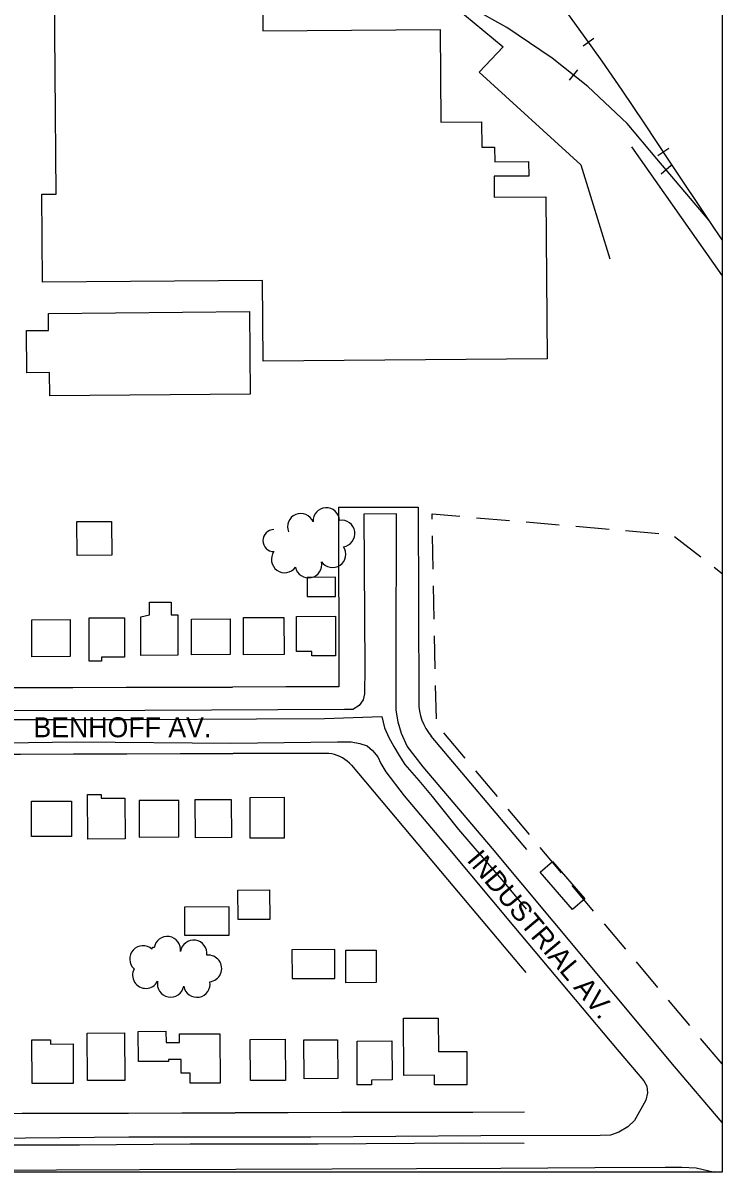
# Model space of a CAD drawing. Extents: x -25029 to 2274964, y -81170 to 687028.
# Drawn here: x 14726 to 15252, y -68749 to -67885 of the extents above; entities that cross this region are included whole.
import ezdxf

# ---------------------------------------------------------------- set-up
doc = ezdxf.new("R2010")
doc.units = 0
for name, color, linetype in [('60', 7, 'Continuous'), ('81911BEA - RW_X_Fee_RW', 7, 'Continuous'), ('BLDG', 7, 'Continuous'), ('GE_X_CL_2000', 7, 'Continuous'), ('RECREATION', 7, 'Continuous'), ('ROAD', 7, 'Continuous'), ('ROAD-NAME', 7, 'Continuous'), ('RR', 7, 'Continuous'), ('TREES', 7, 'Continuous'), ('WALL', 7, 'Continuous')]:
    doc.layers.add(name, color=color, linetype=linetype)

msp = doc.modelspace()

# ---------------------------------------------------------------- linework, layer by layer
at = {"layer": '60'}
msp.add_lwpolyline([(10251.64, -64748.36), (15251.64, -64748.36), (15251.64, -68748.36), (10251.64, -68748.36)], close=True, dxfattribs=at)
at = {"layer": '81911BEA - RW_X_Fee_RW'}
for p, q in [((14963.35, -68248.76), (15023.35, -68248.67)), ((14963.35, -68248.76), (14963.69, -68383.77)), ((15023.35, -68248.67), (15023.69, -68395.08)), ((15104.87, -68506.06), (15033.07, -68420.76)), ((14973.08, -68442.65), (15045.35, -68528.57)), ((15103.17, -68703.43), (15064.44, -68703.54))]:
    msp.add_line(p, q, dxfattribs=at)
for points in [[(13945.33, -68386.12), (14083.94, -68385.78), (14123.64, -68385.68), (14163.64, -68385.59), (14203.64, -68385.49), (14243.65, -68385.39), (14283.65, -68385.29), (14323.65, -68385.2), (14363.65, -68385.1), (14403.66, -68385), (14443.66, -68384.91), (14483.66, -68384.81), (14523.66, -68384.71), (14563.67, -68384.61), (14603.67, -68384.52), (14643.67, -68384.42), (14683.67, -68384.32), (14723.68, -68384.22), (14763.68, -68384.13), (14803.68, -68384.03), (14843.68, -68383.93), (14883.68, -68383.88)], [(14963.69, -68383.77), (14923.69, -68383.84), (14883.68, -68383.88)], [(15023.69, -68395.08), (15023.86, -68398.58), (15024.33, -68402.09), (15025.1, -68405.49), (15026.08, -68408.8), (15027.45, -68412.02), (15029.12, -68415.13), (15031, -68418.05), (15033.07, -68420.76)], [(13946, -68436.13), (14084.21, -68435.79), (14124.21, -68435.69), (14164.21, -68435.59), (14204.22, -68435.5), (14244.22, -68435.4), (14284.22, -68435.3), (14324.22, -68435.2), (14364.22, -68435.11), (14404.23, -68435.01), (14444.23, -68434.91), (14484.23, -68434.82), (14524.23, -68434.72), (14564.24, -68434.62), (14604.24, -68434.52), (14644.24, -68434.43), (14684.24, -68434.33), (14724.25, -68434.23), (14764.25, -68434.13), (14804.25, -68434.04), (14844.25, -68433.94), (14884.25, -68433.84)], [(14953.86, -68433.78), (14924.26, -68433.81), (14884.25, -68433.84)], [(14973.08, -68442.65), (14971.6, -68441.04), (14970.01, -68439.62), (14968.22, -68438.31), (14966.43, -68437.09), (14964.44, -68436.07), (14962.45, -68435.26), (14960.35, -68434.64), (14958.26, -68434.12), (14956.06, -68433.9), (14953.86, -68433.78)], [(15045.35, -68528.57), (15099.96, -68593.47), (15104.07, -68598.36)], [(13949.98, -68706.07), (14085.59, -68705.75), (14125.59, -68705.66), (14165.59, -68705.56), (14205.59, -68705.47), (14245.59, -68705.38), (14285.6, -68705.28), (14325.6, -68705.19), (14365.6, -68705.1), (14405.6, -68705), (14445.61, -68704.91), (14485.61, -68704.81), (14525.61, -68704.72), (14565.61, -68704.63), (14605.62, -68704.53), (14645.62, -68704.44), (14685.62, -68704.35), (14725.62, -68704.25), (14765.62, -68704.16), (14805.63, -68704.06), (14845.63, -68703.97), (14885.63, -68703.9)], [(15064.44, -68703.54), (15004.44, -68703.67), (14965.54, -68703.76), (14925.63, -68703.84), (14885.63, -68703.9)]]:
    msp.add_lwpolyline(points, dxfattribs=at)
at = {"layer": 'BLDG'}
for points in [[(14905.97, -67829.69), (14906.45, -67890.72), (15039.72, -67889.67), (15040.27, -67959.36), (15070.96, -67959.12), (15071.11, -67978.3), (15080.72, -67978.22), (15080.81, -67989.17), (15106.27, -67988.97), (15106.36, -67999.86), (15080.37, -68000.06), (15080.5, -68015.75), (15119.21, -68015.44), (15120.17, -68137.22), (14906.65, -68138.91), (14906.17, -68078.44), (14740.83, -68079.75), (14740.31, -68013.52), (14751.06, -68013.44), (14749.62, -67830.93)], [(14896.92, -68163.77), (14746.39, -68165.11), (14746.23, -68147.54), (14729.06, -68147.69), (14728.78, -68116.06), (14745.51, -68115.91), (14745.39, -68103.12), (14896.36, -68101.77)], [(14792.82, -68259.44), (14792.93, -68284.9), (14766.83, -68285.01), (14766.73, -68259.55)], [(14939.84, -68315.84), (14961.06, -68315.75), (14961, -68301.43), (14939.78, -68301.52)], [(14821.36, -68329.67), (14821.32, -68320.18), (14837.62, -68320.11), (14837.66, -68329.68), (14842.49, -68329.65), (14842.62, -68360.01), (14814.86, -68360.12), (14814.73, -68331.15)], [(14761.59, -68333.19), (14761.71, -68360.98), (14732.98, -68361.11), (14732.86, -68333.32)], [(14802.44, -68331.77), (14802.56, -68361.39), (14785.28, -68361.47), (14785.29, -68364.44), (14776.08, -68364.48), (14775.94, -68331.89)], [(14881.86, -68332.71), (14881.97, -68359.5), (14852.95, -68359.62), (14852.84, -68332.83)], [(14922.39, -68331.6), (14922.51, -68359.46), (14892, -68359.59), (14891.89, -68331.73)], [(14961.09, -68330.64), (14961.22, -68360.33), (14943.41, -68360.41), (14943.39, -68357.23), (14931.91, -68357.28), (14931.8, -68330.77)], [(14762.72, -68496.13), (14732.68, -68496.26), (14732.57, -68469.68), (14762.61, -68469.56)], [(14785.06, -68464.62), (14785.07, -68467.53), (14802.87, -68467.45), (14803, -68498.03), (14774.91, -68498.15), (14774.77, -68464.66)], [(14813.66, -68496.62), (14843.45, -68496.49), (14843.33, -68469.1), (14813.54, -68469.23)], [(14882.78, -68468.39), (14882.9, -68497.05), (14855.81, -68497.16), (14855.69, -68468.51)], [(14922.44, -68466.73), (14922.57, -68497.45), (14897.04, -68497.55), (14896.91, -68466.84)], [(15124.22, -68515.03), (15148.49, -68543.09), (15139.35, -68550.99), (15115.08, -68522.93)], [(14911.63, -68536.34), (14911.73, -68558.52), (14887.92, -68558.63), (14887.82, -68536.44)], [(14847.65, -68570.46), (14881.31, -68570.32), (14881.22, -68549.1), (14847.56, -68549.24)], [(14928.5, -68602.97), (14960.61, -68602.84), (14960.52, -68581.24), (14928.41, -68581.38)], [(14991.64, -68581.65), (14991.74, -68605.99), (14968.87, -68606.09), (14968.77, -68581.75)], [(15038.4, -68632.66), (15038.51, -68657.88), (15059.76, -68657.79), (15059.87, -68682.82), (15035.62, -68682.92), (15035.59, -68675.66), (15012.36, -68675.76), (15012.18, -68632.78)], [(14802.63, -68643.88), (14802.78, -68679.54), (14774.68, -68679.66), (14774.53, -68644)], [(14833.69, -68642.56), (14833.73, -68651.08), (14843.84, -68651.04), (14843.81, -68644.63), (14874.19, -68644.5), (14874.35, -68681.58), (14851.86, -68681.68), (14851.82, -68674.1), (14845.1, -68674.13), (14845.06, -68663.82), (14835.67, -68663.86), (14835.68, -68665.19), (14812.95, -68665.28), (14812.85, -68642.65)], [(14746.99, -68648.95), (14747, -68652.21), (14763.89, -68652.13), (14764.02, -68681.79), (14733.09, -68681.92), (14732.95, -68649.01)], [(14923.31, -68648.57), (14923.44, -68679.54), (14897.23, -68679.65), (14897.1, -68648.68)], [(14962.71, -68649.03), (14962.83, -68678.14), (14937.56, -68678.24), (14937.43, -68649.13)], [(15003.55, -68649.86), (15003.67, -68679.19), (14988.25, -68679.26), (14988.26, -68682.9), (14977.5, -68682.95), (14977.36, -68649.97)]]:
    msp.add_lwpolyline(points, close=True, dxfattribs=at)
at = {"layer": 'GE_X_CL_2000'}
for points in [[(13905.37, -68410.26), (14011.94, -68411.29), (14063.15, -68411.38), (14119.38, -68411.3), (14176.85, -68410.59), (14255.8, -68410.49), (14287.92, -68410.41), (14349.36, -68409.85), (14416.21, -68409.84), (14520.74, -68409.09), (14540.55, -68409.29), (14615.95, -68408.95), (14718.37, -68408.2), (14813.68, -68408.36), (14901.84, -68407.73), (14952.87, -68407.55), (14995.99, -68406.04)], [(14995.99, -68406.04), (14997.83, -68414.64), (15001.29, -68421.71), (15005.01, -68428.65), (15009, -68435.43), (15013.25, -68442.06), (15023.63, -68454.06), (15033.8, -68466.24), (15043.77, -68478.58), (15053.53, -68491.08), (15089.15, -68532.33), (15104.48, -68550.76)], [(13909.81, -68730.2), (13929.27, -68730.02), (13960.41, -68730.36), (13992.94, -68730.6), (14045.89, -68729.98), (14108.38, -68730.59), (14175.7, -68730.16), (14253.04, -68730.27), (14309.69, -68729.76), (14367.39, -68729.96), (14502.28, -68729.51), (14570.67, -68728.66), (14625.16, -68728.66), (14692.32, -68727.85), (14768.59, -68727.97), (14851.84, -68727.3), (14948.19, -68727.09), (15056.48, -68726.51), (15102.97, -68726.6)]]:
    msp.add_lwpolyline(points, dxfattribs=at)
at = {"layer": 'RECREATION'}
for p, q in [((15067.07, -68256.63), (15091.98, -68258.77)), ((15104.43, -68259.84), (15129.34, -68261.98)), ((15141.8, -68263.05), (15166.71, -68265.19)), ((15034.6, -68295.31), (15034.08, -68270.31)), ((15179.16, -68266.26), (15204.07, -68268.4)), ((15215.99, -68270.84), (15235.74, -68286.16)), ((15245.62, -68293.82), (15251.64, -68298.48)), ((15035.37, -68332.8), (15034.85, -68307.8)), ((15036.14, -68370.29), (15035.63, -68345.3)), ((15036.91, -68407.78), (15036.4, -68382.79)), ((15058.68, -68437.38), (15042.6, -68418.24)), ((15082.8, -68466.09), (15066.72, -68446.95)), ((15106.92, -68494.81), (15090.84, -68475.67)), ((15131.04, -68523.52), (15114.96, -68504.38)), ((15155.16, -68552.24), (15139.08, -68533.09)), ((15179.28, -68580.95), (15163.2, -68561.81)), ((15203.4, -68609.66), (15187.32, -68590.52)), ((15227.52, -68638.38), (15211.44, -68619.23)), ((15251.64, -68667.09), (15235.56, -68647.95))]:
    msp.add_line(p, q, dxfattribs=at)
msp.add_lwpolyline([(15033.82, -68257.81), (15033.74, -68253.77), (15054.62, -68255.56)], dxfattribs=at)
at = {"layer": 'ROAD'}
for points in [[(15251.64, -68711.14), (15216, -68669.11), (15079.16, -68505.21), (15026.96, -68443.94), (15014.93, -68428.29), (15010.68, -68418.7), (15008.23, -68410.24), (15006.77, -68401.07), (15006.63, -68363.34), (15006.85, -68253.75), (14982.47, -68253.93), (14983.21, -68369.37), (14982.99, -68388.89), (14981.83, -68393.45), (14978.85, -68397.66), (14974.2, -68400.67), (14967.98, -68400.82), (14817.87, -68401.46), (14639.76, -68401.71)], [(14603.74, -68427.43), (14766.47, -68425.14), (14882.32, -68426.05), (14962.51, -68425.13), (14972.77, -68425.08), (14979.51, -68426.25), (14984.82, -68428.21), (14988.93, -68431.71), (14992.85, -68436.43), (14995.3, -68441.37), (14998.85, -68447.6), (15012.61, -68465.59), (15045.61, -68504.54), (15095.2, -68563.77), (15172.73, -68656.2), (15192.77, -68679.94), (15195.1, -68683.73), (15195.7, -68688.77), (15194.4, -68694.36), (15185.86, -68709.59), (15180.73, -68714.37), (15174.09, -68718.52), (15167.72, -68720.6), (15160.17, -68721.01), (15070.37, -68721.18), (14942.68, -68722.07), (14805.77, -68722.18), (14650.07, -68723.77)], [(14085.37, -68749.1), (14236.3, -68748.4), (14442.87, -68746.21), (14626.26, -68747.28), (14813.78, -68746.58), (14958.69, -68746.03), (15085.31, -68745.46), (15156.03, -68745.05), (15209.03, -68744.72), (15221.36, -68744.63), (15232.14, -68745.33), (15246.01, -68748.36)]]:
    msp.add_lwpolyline(points, dxfattribs=at)
at = {"layer": 'RR'}
for p, q in [((15155.28, -67896.43), (15147.16, -67902.25)), ((15143, -67920.02), (15136.75, -67927.82)), ((15211.75, -67979.19), (15203.4, -67984.68)), ((15213.47, -67991.95), (15205.84, -67998.42))]:
    msp.add_line(p, q, dxfattribs=at)
for points in [[(15241.96, -68033.34), (15202.6, -67986.86), (15180.37, -67960.45), (15150.86, -67932.71), (15124.06, -67911.25), (15089.86, -67888.32), (15065.64, -67874.62), (15036.17, -67859.19), (14984.1, -67840.58), (14919.4, -67823.35), (14843.17, -67807.46), (14769.86, -67792.95), (14720.16, -67782.52), (14635.44, -67766.96), (14591.75, -67760.5), (14563.15, -67758.47), (14533.33, -67757.85), (14484.76, -67758.47), (14418.35, -67759.43), (14320.51, -67760.36)], [(15251.64, -68047.79), (15242.97, -68034.84), (15212.57, -67989.52), (15193.03, -67959.84), (15176.61, -67935.45), (15161.49, -67913.68), (15148.71, -67895.83), (15134.4, -67876.07), (15113.46, -67850.06), (15101.55, -67835.37)]]:
    msp.add_lwpolyline(points, dxfattribs=at)
at = {"layer": 'TREES'}
for centre, radius, start, end in [((14935, -68263.51), 10, 22.29943, 202.29943), ((14954.24, -68259.18), 10, 3.07545, 183.07545), ((14965.67, -68268.54), 10, 278.30961, 98.30961), ((14914.84, -68273.83), 8.29, 89.93659, 269.93659), ((14922.94, -68287.98), 10, 144.17075, 324.17075), ((14958.87, -68284.1), 10, 214.45914, 34.45914), ((14940.83, -68291.79), 10, 191.76269, 11.76269), ((14834.72, -68581.36), 10, 352.12387, 172.12387), ((14854.53, -68584.1), 10, 352.12387, 172.12387), ((14816.42, -68588.26), 10, 47.87733, 227.87733), ((14823.97, -68580.42), 0.947, 27.07929, 207.07929), ((14865.58, -68595.4), 10, 276.55276, 96.55276), ((14818.55, -68600.37), 10, 152.05729, 332.05729), ((14837.2, -68606.94), 10, 169.15056, 349.15056), ((14856.87, -68607.08), 10, 190.02608, 10.02608)]:
    msp.add_arc(centre, radius, start, end, dxfattribs=at)
at = {"layer": 'WALL'}
msp.add_line((15183.65, -67978.01), (15251.64, -68074.87), dxfattribs=at)
msp.add_lwpolyline([(14749.62, -67830.93), (14749.13, -67824.16), (14803.79, -67824.95), (14802.07, -67806.42), (14893.3, -67824.34), (14961.68, -67841.07), (14993.73, -67850.74), (15024.63, -67862.91), (15045.18, -67872.44), (15058.18, -67878.85), (15087.1, -67902.87), (15069.01, -67921.9), (15145.62, -67991.46), (15167.33, -68062.03)], dxfattribs=at)

# ---------------------------------------------------------------- texts
at = {"layer": 'ROAD-NAME'}
msp.add_text('BENHOFF AV.', height=15, dxfattribs=at).set_placement((14734.06, -68421.64))
msp.add_text('INDUSTRIAL AV.', height=15, rotation=309.96635, dxfattribs=at).set_placement((15059.3, -68514.25))

doc.saveas('drawing.dxf')
